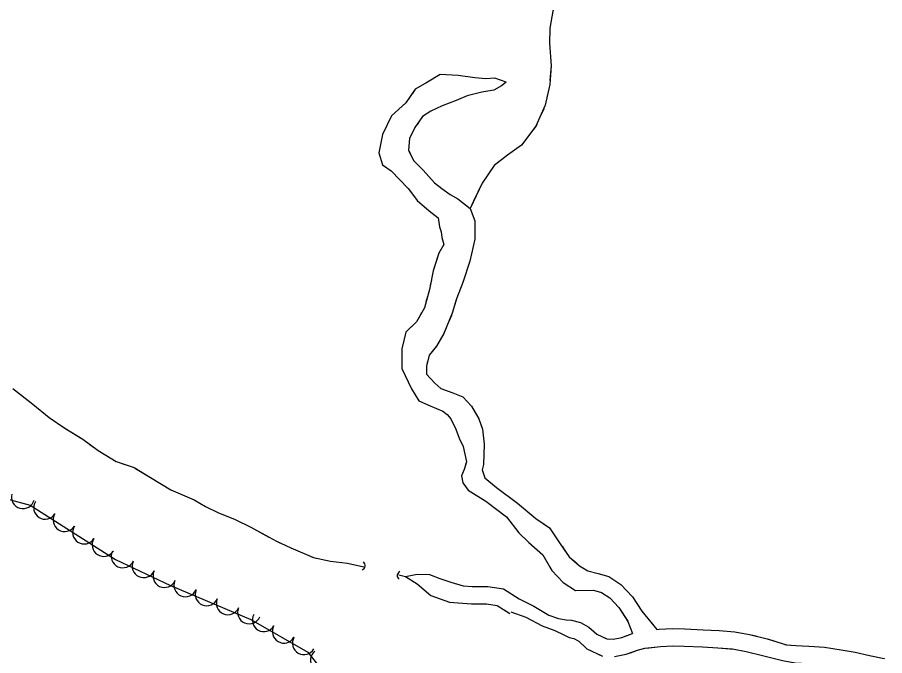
# Model space of a CAD drawing. Extents: x 353423 to 364002, y 127000 to 201942.
# Drawn here: x 359104 to 359404.5, y 131702.2 to 131923.3 of the extents above; entities that cross this region are included whole.
import ezdxf

# ---------------------------------------------------------------- set-up
doc = ezdxf.new("R2010")
doc.units = 0
for name, color, linetype in [('E_DTM_SlopeBottom', 7, 'Continuous'), ('E_FEN_Generic', 7, 'Continuous'), ('E_STRUCT_WingWall', 7, 'Continuous')]:
    doc.layers.add(name, color=color, linetype=linetype)

msp = doc.modelspace()

# ---------------------------------------------------------------- linework, layer by layer
at = {"layer": 'E_DTM_SlopeBottom'}
for centre, major_axis, ratio, start_param, end_param in [((359222.41, 131733.53), (2.11, -0.35), 0.816888, 5.356084, 7.210314), ((359237.67, 131729.96), (-2.03, 0.17), 0.818045, 5.356056, 7.210287)]:
    msp.add_ellipse(centre, major_axis=major_axis, ratio=ratio, start_param=start_param, end_param=end_param, dxfattribs=at)
at = {"layer": 'E_FEN_Generic'}
for points in [[(358893.72, 131883.87), (358915.5, 131862.92), (358934.07, 131853.81), (358948.43, 131843.64), (358959.62, 131833.16), (358973.46, 131829.16), (358993.6, 131823.37), (359012.81, 131810.07), (359028.28, 131799.54), (359050.38, 131783.55), (359073.84, 131767.2), (359093.01, 131758.52), (359108.46, 131754.33), (359138.06, 131735.51), (359157.06, 131726.57), (359184.93, 131714.72)], [(359184.93, 131714.72), (359204.66, 131703.42), (359212.49, 131693.41)]]:
    msp.add_lwpolyline(points, dxfattribs=at)
for centre, start, end in [((359105.96, 131757.17), 164.8377, 344.8224), ((359113.67, 131753.5), 147.5667, 327.5514), ((359120.42, 131749.21), 147.5667, 327.5514), ((359127.17, 131744.92), 147.5667, 327.5514), ((359133.92, 131740.62), 147.5667, 327.5514), ((359140.55, 131736.66), 154.8148, 334.7995), ((359147.79, 131733.25), 154.8148, 334.7995), ((359155.02, 131729.85), 154.8148, 334.7995), ((359162.26, 131726.64), 156.9611, 336.9458), ((359169.62, 131723.5), 156.9611, 336.9458), ((359176.98, 131720.37), 156.9611, 336.9458), ((359184.34, 131717.24), 156.9611, 336.9458), ((359189.45, 131714.55), 150.2167, 330.2013), ((359196.39, 131710.57), 150.2167, 330.2013), ((359203.33, 131706.6), 150.2167, 330.2013), ((359209.55, 131700.56), 128.0328, 308.0175)]:
    msp.add_arc(centre, 4, start, end, dxfattribs=at)
at = {"layer": 'E_STRUCT_WingWall'}
for points in [[(359291.48, 131929.88), (359289.58, 131925.41), (359288.57, 131919.58), (359288.35, 131914.35), (359288.93, 131906.49), (359288.57, 131901.39)], [(359289.58, 131925.41), (359288.57, 131919.58), (359288.35, 131914.35), (359288.93, 131906.49), (359288.47, 131900.04), (359286.95, 131892.88), (359283.7, 131885.57), (359278.67, 131879), (359273.85, 131875.6), (359269.25, 131871.97), (359265.12, 131865.89), (359260.91, 131857.09)], [(359273.38, 131900.87), (359269.45, 131902.3), (359266.33, 131902.06), (359262.54, 131902.38), (359256.71, 131903.22), (359250.48, 131903.51), (359246.11, 131900.88), (359241.91, 131898.42), (359238.63, 131893.73), (359233.63, 131889.22), (359230.55, 131882.68), (359229.21, 131876.41), (359230.55, 131872.27), (359233.59, 131870.18), (359239.43, 131864.05), (359242.55, 131859.85), (359246.74, 131856.29), (359249.84, 131853.92), (359250.25, 131850.8), (359250.84, 131849.01), (359251.04, 131847.06), (359251.8, 131844.66), (359250.1, 131841.67), (359248.08, 131835.57), (359246.84, 131829.08), (359245.05, 131822.75), (359242.33, 131817.83), (359238.67, 131814.3), (359237.27, 131808.53), (359237.2, 131801.74), (359240.63, 131794.69), (359243.15, 131790.49), (359247.08, 131788.72), (359251.45, 131786.89), (359252.89, 131785.77), (359254.26, 131784.25), (359255.95, 131780.67), (359257.14, 131777.54), (359258.5, 131774.63), (359259.61, 131769.33), (359258.88, 131766.65), (359257.89, 131764.51)], [(359273.38, 131900.87), (359269.45, 131902.3), (359266.33, 131902.06), (359262.54, 131902.38), (359256.71, 131903.22), (359250.48, 131903.51), (359246.11, 131900.88), (359245.54, 131900.55)], [(359273.38, 131900.87), (359271.81, 131899.55), (359269.12, 131898.13), (359264.94, 131897.4), (359259.92, 131896.12), (359256.06, 131894.54), (359251.2, 131892.65), (359247.34, 131890.85), (359244.37, 131888.94), (359241.77, 131885.12), (359239.94, 131881.3), (359239.51, 131877.36), (359241.31, 131873.77), (359244.67, 131870.4), (359248.58, 131866.02), (359251.11, 131863.98), (359254.04, 131862), (359256.64, 131860.47), (359260.91, 131857.09), (359262.53, 131852.84), (359262.52, 131846.5), (359260.77, 131838.83), (359258.41, 131831.51), (359256.17, 131825.86), (359254.73, 131820.86), (359251.76, 131813.77), (359249.21, 131809.4), (359246.73, 131806.26), (359245.74, 131802.54), (359245.76, 131799.7), (359248.63, 131796.66), (359250.72, 131794.8), (359254.88, 131793.31), (359258.32, 131791.88), (359261.34, 131788.62), (359263.97, 131784.25), (359265.21, 131780.73), (359265.82, 131775.49), (359265.58, 131768.43), (359265.08, 131766.61)], [(359273.38, 131900.87), (359271.81, 131899.55), (359269.12, 131898.13), (359264.94, 131897.4), (359259.92, 131896.12), (359256.06, 131894.54), (359251.2, 131892.65), (359247.34, 131890.85), (359246.64, 131890.4)], [(359242.09, 131898.53), (359241.91, 131898.42), (359240.89, 131896.96)], [(359287.92, 131897.46), (359287.51, 131895.5)], [(359238.59, 131893.69), (359237.1, 131892.35)], [(359286.41, 131891.67), (359285.6, 131889.84)], [(359234.13, 131889.67), (359233.63, 131889.22), (359233.06, 131888.02)], [(359243.63, 131887.86), (359242.51, 131886.21)], [(359231.36, 131884.4), (359230.55, 131882.68), (359229.21, 131876.41), (359230.55, 131872.27), (359233.59, 131870.18), (359239.43, 131864.05), (359241.92, 131860.69)], [(359283.98, 131886.19), (359283.7, 131885.57), (359282.9, 131884.52)], [(359240.61, 131882.7), (359239.94, 131881.3), (359239.9, 131880.85)], [(359280.47, 131881.34), (359278.67, 131879), (359273.85, 131875.6), (359269.25, 131871.97), (359265.12, 131865.89), (359262.12, 131859.63)], [(359239.73, 131876.92), (359240.63, 131875.14)], [(359243.06, 131872.02), (359244.67, 131870.4), (359248.58, 131866.02), (359251.11, 131863.98), (359254.04, 131862), (359256.64, 131860.47), (359260.91, 131857.09), (359262.53, 131852.84), (359262.53, 131851.79)], [(359241.92, 131860.69), (359242.55, 131859.85), (359246.74, 131856.29), (359249.84, 131853.92), (359250.25, 131850.8), (359250.84, 131849.01), (359251.04, 131847.06), (359251.8, 131844.66), (359250.1, 131841.67), (359248.34, 131836.35)], [(359262.12, 131859.63), (359260.91, 131857.09)], [(359262.53, 131851.79), (359262.52, 131846.5), (359260.77, 131838.83), (359258.41, 131831.51), (359256.17, 131825.86), (359255.6, 131823.87)], [(359247.49, 131832.45), (359247.11, 131830.48)], [(359246.14, 131826.61), (359245.6, 131824.68)], [(359244.09, 131821.01), (359243.12, 131819.26)], [(359254.39, 131820.06), (359253.62, 131818.21)], [(359240.62, 131816.18), (359238.67, 131814.3), (359237.27, 131808.53), (359237.2, 131801.74), (359240.63, 131794.69), (359243.15, 131790.49), (359243.89, 131790.15)], [(359252.07, 131814.52), (359251.76, 131813.77), (359251.16, 131812.75)], [(359249.13, 131809.31), (359247.89, 131807.74)], [(359246.18, 131804.21), (359245.74, 131802.54), (359245.76, 131799.7), (359248.63, 131796.66), (359250.72, 131794.8), (359254.88, 131793.31), (359258.32, 131791.88), (359261.34, 131788.62), (359263.85, 131784.45)], [(359102.4, 131794.8), (359109.35, 131789.39), (359115.09, 131784.76), (359120.45, 131780.98), (359126.7, 131777.23), (359132, 131773.28), (359138.3, 131769.49), (359144.46, 131767.36), (359150.16, 131763.9), (359157.24, 131759.65), (359165.26, 131756.19)], [(359102.47, 131794.75), (359109.35, 131789.39), (359115.09, 131784.76), (359120.45, 131780.98), (359125.89, 131777.72)], [(359243.89, 131790.15), (359247.08, 131788.72), (359251.45, 131786.89), (359252.89, 131785.77), (359254.26, 131784.25), (359255.95, 131780.67), (359257.14, 131777.54), (359258.5, 131774.63), (359259.61, 131769.33), (359259.35, 131768.4)], [(359263.85, 131784.45), (359263.97, 131784.25), (359265.21, 131780.73), (359265.82, 131775.49), (359265.58, 131768.43), (359265.08, 131766.61)], [(359129.15, 131775.41), (359130.75, 131774.21)], [(359134.09, 131772.02), (359135.81, 131770.99)], [(359139.33, 131769.13), (359141.22, 131768.48)], [(359144.95, 131767.06), (359150.16, 131763.9), (359157.24, 131759.65), (359165.26, 131756.19)], [(359265.08, 131766.61), (359266, 131763.81), (359270.03, 131760.49), (359277.26, 131755.07), (359283.71, 131749.71), (359288.35, 131746.54), (359292.14, 131740.99), (359295.26, 131736.45), (359298.85, 131733.35), (359301.72, 131731.59), (359305.22, 131730.67), (359308.93, 131729.62), (359313.14, 131726.91), (359317.21, 131722.58), (359320.38, 131717.64), (359325.58, 131711.32)], [(359265.08, 131766.61), (359266, 131763.81), (359270.03, 131760.49), (359277.26, 131755.07), (359283.71, 131749.71), (359286.53, 131747.79)], [(359257.96, 131764.66), (359257.89, 131764.51)], [(359257.89, 131764.51), (359258.37, 131762.11), (359260.23, 131759.53), (359266.31, 131755.77), (359273.54, 131750.35), (359277.8, 131744.74), (359281.22, 131741.42), (359286.07, 131737.19), (359289.18, 131731.7), (359293.09, 131727.6), (359297.46, 131724.77), (359303.64, 131724.88), (359306.44, 131724.09), (359309.27, 131722.26), (359312.46, 131718.87), (359315.53, 131714.11), (359317.11, 131709.86)], [(359257.89, 131764.51), (359258.37, 131762.11), (359260.23, 131759.53), (359266.31, 131755.77), (359273.54, 131750.35), (359277.8, 131744.74), (359277.9, 131744.64)], [(359165.26, 131756.19), (359169.18, 131753.92), (359173.45, 131751.82), (359179.43, 131749.36), (359184.91, 131746.74), (359193.77, 131741.92), (359198.81, 131739.58), (359206.62, 131736.21), (359212.56, 131734.92), (359218.4, 131734.25), (359224.12, 131733.02)], [(359165.26, 131756.19), (359169.18, 131753.92), (359173.45, 131751.82), (359179.43, 131749.36), (359184.91, 131746.74), (359191.2, 131743.31)], [(359289.36, 131745.06), (359290.49, 131743.41)], [(359194.75, 131741.46), (359196.56, 131740.62)], [(359280.77, 131741.85), (359281.22, 131741.42), (359282.26, 131740.51)], [(359292.74, 131740.11), (359293.88, 131738.46)], [(359200.21, 131738.98), (359202.04, 131738.18)], [(359205.72, 131736.6), (359206.62, 131736.21), (359207.61, 131736)], [(359285.27, 131737.89), (359286.07, 131737.19), (359286.54, 131736.37)], [(359211.52, 131735.15), (359212.56, 131734.92), (359218.4, 131734.25), (359224.12, 131733.02)], [(359296.44, 131735.43), (359297.96, 131734.12)], [(359288.51, 131732.89), (359289.18, 131731.7), (359289.62, 131731.24)], [(359301.25, 131731.88), (359301.72, 131731.59), (359305.22, 131730.67), (359308.93, 131729.62), (359313.14, 131726.91), (359317.21, 131722.58), (359320.38, 131717.64), (359323.02, 131714.43)], [(359236.17, 131730.22), (359238.55, 131729.64), (359242.53, 131727.14)], [(359236.17, 131730.22), (359238.55, 131729.64), (359242.53, 131727.14)], [(359238.55, 131729.64), (359242.51, 131730.49), (359246.85, 131730.33), (359250.4, 131729.01), (359254.17, 131727.74), (359258.43, 131726.42)], [(359238.55, 131729.64), (359242.51, 131730.49), (359246.85, 131730.33), (359250.4, 131729.01), (359254.17, 131727.74), (359258.43, 131726.42)], [(359292.38, 131728.35), (359293.09, 131727.6), (359297.46, 131724.77), (359303.64, 131724.88), (359306.44, 131724.09), (359309.27, 131722.26), (359312.46, 131718.87), (359315.52, 131714.12)], [(359242.53, 131727.14), (359247.26, 131723.1), (359253.75, 131720.7), (359261.38, 131720.23), (359266.58, 131720.22), (359270.28, 131719.61), (359274.71, 131716.81)], [(359242.53, 131727.14), (359247.26, 131723.1), (359253.75, 131720.7), (359261.38, 131720.23), (359266.58, 131720.22), (359269.55, 131719.73)], [(359258.43, 131726.42), (359261.56, 131726.23), (359267.07, 131726.22), (359272.46, 131725.33), (359277.92, 131721.88)], [(359258.43, 131726.42), (359261.56, 131726.23), (359267.07, 131726.22), (359272.46, 131725.33), (359277.92, 131721.88)], [(359277.92, 131721.88), (359283.03, 131719.41), (359288.14, 131716.25), (359291.49, 131715.1), (359294.16, 131714.58), (359296.03, 131714.57), (359299.1, 131713.76), (359302.05, 131712.15), (359304.77, 131709.64), (359308.23, 131708.03), (359310.45, 131707.96), (359313.41, 131708.52), (359317.11, 131709.86), (359317.16, 131709.88)], [(359277.92, 131721.88), (359283.03, 131719.41), (359288.14, 131716.25), (359291.49, 131715.1), (359294.16, 131714.58), (359296.03, 131714.57), (359299.1, 131713.76), (359302.05, 131712.15), (359304, 131710.35)], [(359273.03, 131717.87), (359274.71, 131716.81)], [(359275.06, 131717.36), (359280.24, 131715.52), (359285.85, 131712.57), (359290.3, 131710.9), (359293.39, 131709.45), (359295.24, 131708.57), (359296.87, 131708.14), (359298.53, 131707.24), (359301.39, 131704.59), (359306.82, 131702.07)], [(359275.06, 131717.36), (359280.24, 131715.52), (359285.85, 131712.57), (359290.3, 131710.9), (359293.39, 131709.45), (359295.24, 131708.57), (359296.87, 131708.14), (359298.53, 131707.24), (359301.01, 131704.94)], [(359315.52, 131714.12), (359315.53, 131714.11), (359317.11, 131709.86)], [(359323.02, 131714.43), (359325.58, 131711.32)], [(359325.58, 131711.32), (359326.39, 131711.41), (359331.06, 131711.67), (359335.27, 131711.49), (359341.64, 131711.23), (359347.15, 131710.98), (359352.67, 131710.49), (359357.73, 131709.56), (359363.86, 131708.11), (359370.51, 131705.98), (359373.81, 131705.79), (359378.3, 131705.54), (359383.64, 131705.12), (359389.5, 131704.29), (359394.27, 131703.48), (359399.33, 131702.32), (359404.39, 131701.21)], [(359325.58, 131711.32), (359326.39, 131711.41), (359331.06, 131711.67), (359335.27, 131711.49), (359341.64, 131711.23), (359347.15, 131710.98), (359352.67, 131710.49), (359354.5, 131710.16)], [(359307.44, 131708.39), (359308.23, 131708.03), (359309.36, 131707.99)], [(359313.31, 131708.5), (359313.41, 131708.52), (359315.2, 131709.17)], [(359358.42, 131709.4), (359360.37, 131708.94)], [(359364.25, 131707.99), (359366.16, 131707.37)], [(359310.92, 131701.94), (359315, 131702.71), (359318.91, 131704.13), (359321.42, 131704.79), (359326.91, 131705.43), (359331.09, 131705.67), (359335.01, 131705.49), (359341.38, 131705.23), (359346.76, 131704.99), (359351.86, 131704.54), (359356.49, 131703.69), (359362.25, 131702.33), (359369.15, 131700.5)], [(359316.16, 131703.13), (359318.04, 131703.82)], [(359321.9, 131704.85), (359326.91, 131705.43), (359331.09, 131705.67), (359335.01, 131705.49), (359341.38, 131705.23), (359346.76, 131704.99), (359350.83, 131704.63)], [(359350.83, 131704.63), (359351.86, 131704.54), (359356.49, 131703.69), (359362.25, 131702.33), (359369.15, 131700.5), (359373.47, 131699.8), (359377.9, 131699.55), (359379.28, 131699.44)], [(359369.97, 131706.15), (359370.51, 131705.98), (359371.94, 131705.89)], [(359375.93, 131705.67), (359378.3, 131705.54), (359383.64, 131705.12), (359389.5, 131704.29), (359394.27, 131703.48), (359399.33, 131702.32), (359404.39, 131701.21), (359404.53, 131701.18)], [(359304.55, 131703.12), (359306.36, 131702.28)]]:
    msp.add_lwpolyline(points, dxfattribs=at)

doc.saveas('drawing.dxf')
